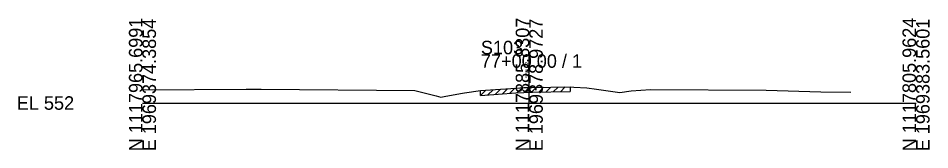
# Model space of a CAD drawing. Extents: x -26 to 163, y -10 to 45020.
# Drawn here: x -25.7 to 162.8, y 35990.3 to 36017.6 of the extents above; entities that cross this region are included whole.
import ezdxf

# ---------------------------------------------------------------- set-up
doc = ezdxf.new("R2010")
doc.units = 0
for name, color, linetype in [('RD_GPK_XS_Cell', 7, 'Continuous'), ('RD_XS_ExGround', 7, 'Continuous'), ('RD_XS_ExPaveRet', 7, 'Continuous'), ('RD_XS_TX_Elev_EX', 7, 'Continuous')]:
    doc.layers.add(name, color=color, linetype=linetype)

msp = doc.modelspace()

# ---------------------------------------------------------------- linework, layer by layer
at = {"layer": 'RD_GPK_XS_Cell'}
for p, q in [((80, 36000), (80, 36010.1)), ((0, 36000), (80, 36000)), ((80, 36000), (160, 36000))]:
    msp.add_line(p, q, dxfattribs=at)
at = {"layer": 'RD_XS_ExGround'}
for p, q in [((0, 36002.71), (21.45, 36002.89)), ((21.45, 36002.89), (24.55, 36002.86)), ((24.55, 36002.86), (56.32, 36002.63)), ((56.32, 36002.63), (60.75, 36001.5)), ((66.58, 36002.09), (69.95, 36002.57)), ((69.95, 36002.57), (77.23, 36003.1)), ((77.23, 36003.1), (78.85, 36003.2)), ((78.85, 36003.2), (80, 36003.22)), ((80, 36003.22), (80.56, 36003.23)), ((80.56, 36003.23), (88.45, 36003.37)), ((88.45, 36003.37), (89.2, 36003.31)), ((89.2, 36003.31), (91.92, 36003.12)), ((91.92, 36003.12), (93.91, 36002.84)), ((93.91, 36002.84), (98.71, 36002.15)), ((98.71, 36002.15), (101.11, 36002.55)), ((101.11, 36002.55), (105.05, 36002.81)), ((105.05, 36002.81), (128.99, 36002.66)), ((128.99, 36002.66), (140.31, 36002.34)), ((140.31, 36002.34), (146.51, 36002.24)), ((60.75, 36001.5), (61.7, 36001.22)), ((61.7, 36001.22), (62.39, 36001.35)), ((62.39, 36001.35), (65.76, 36001.99)), ((65.76, 36001.99), (66.58, 36002.09))]:
    msp.add_line(p, q, dxfattribs=at)
at = {"layer": 'RD_XS_ExPaveRet'}
for p, q in [((69.95, 36001.57), (71.02, 36002.65)), ((69.95, 36001.57), (69.95, 36002.57)), ((71.45, 36001.68), (72.52, 36002.76)), ((72.95, 36001.79), (74.02, 36002.87)), ((74.45, 36001.9), (75.52, 36002.97)), ((75.95, 36002), (77.02, 36003.08)), ((77.23, 36002.1), (78.85, 36002.2)), ((77.45, 36002.11), (78.52, 36003.18)), ((78.85, 36002.2), (80, 36002.22)), ((78.95, 36002.2), (79.96, 36003.22)), ((80, 36002.22), (80.56, 36002.23)), ((80.45, 36002.23), (81.46, 36003.25)), ((80.56, 36002.23), (88.45, 36002.37)), ((81.95, 36002.26), (82.96, 36003.27)), ((83.45, 36002.28), (84.46, 36003.3)), ((84.95, 36002.31), (85.96, 36003.32)), ((86.45, 36002.33), (87.46, 36003.35)), ((88.45, 36003.37), (88.45, 36002.37)), ((69.95, 36001.57), (77.23, 36002.1))]:
    msp.add_line(p, q, dxfattribs=at)

# ---------------------------------------------------------------- texts
at = {"layer": 'RD_GPK_XS_Cell'}
for s, p in [('N 1117965.6991', (0, 35990)), ('E 1969374.3854', (2.8, 35990)), ('N 1117885.8307', (80, 35990)), ('E 1969378.9727', (82.8, 35990)), ('N 1117805.9624', (160, 35990)), ('E 1969383.5601', (162.8, 35990))]:
    msp.add_text(s, height=2.8, rotation=90, dxfattribs=at).set_placement(p)
for s, p in [('S103', (70, 36010.1)), ('77+00.00 / 1', (70, 36007.3)), ('EL 552', (-26, 35998.6))]:
    msp.add_text(s, height=2.8, dxfattribs=at).set_placement(p)
at = {"layer": 'RD_XS_TX_Elev_EX'}
msp.add_text('555.22', height=0.8, rotation=90, dxfattribs=at).set_placement((79.9, 36005.22))

doc.saveas('drawing.dxf')
